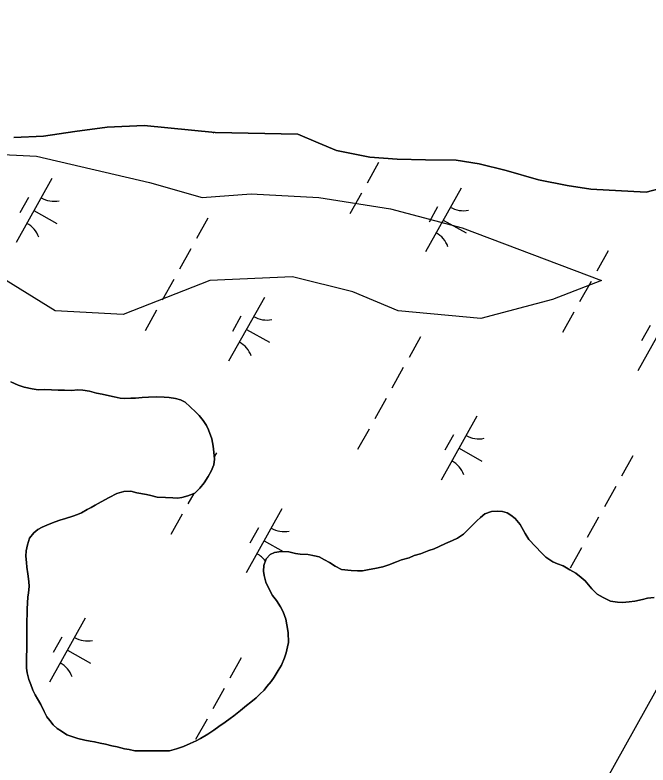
# Model space of a CAD drawing. Extents: x 3923531 to 3943530, y 207391 to 229799.
# Drawn here: x 3938392 to 3938825, y 217333 to 217845 of the extents above; entities that cross this region are included whole.
import ezdxf

# ---------------------------------------------------------------- set-up
doc = ezdxf.new("R2010")
doc.units = 0
for name, color, linetype in [('V-GRID-FRAM', 7, 'Continuous'), ('V-SITE-VEGE', 7, 'Continuous'), ('V-TOPO-SHOR', 7, 'Continuous'), ('V-WETL-SWMP', 7, 'Continuous')]:
    doc.layers.add(name, color=color, linetype=linetype)

msp = doc.modelspace()

# ---------------------------------------------------------------- linework, layer by layer
at = {"layer": 'V-GRID-FRAM'}
msp.add_lwpolyline([(3941569.42, 222286.79), (3934196.47, 209089.08), (3926890.07, 213186.24), (3934009.8, 226348.12), (3941569.42, 222286.79)], dxfattribs=at)
at = {"layer": 'V-SITE-VEGE'}
msp.add_lwpolyline([(3938301.53, 217753.99), (3938407.1, 217748.84), (3938484.35, 217730.81), (3938520.4, 217720.5), (3938553.87, 217723.08), (3938600.22, 217720.5), (3938649.14, 217712.77), (3938698.06, 217699.89), (3938793.33, 217663.83), (3938759.86, 217650.94), (3938710.94, 217638.06), (3938654.29, 217643.21), (3938623.39, 217656.1), (3938582.19, 217666.4), (3938525.55, 217663.83), (3938466.32, 217640.64), (3938419.98, 217643.21), (3938386.5, 217663.83)], dxfattribs=at)
at = {"layer": 'V-TOPO-SHOR'}
for points in [[(3938836.89, 217727.76), (3938823.9, 217724.3), (3938786.04, 217726.29), (3938769.72, 217728.85), (3938750.22, 217732.64), (3938728.16, 217739.05), (3938709.67, 217743.62), (3938693.95, 217746.18), (3938673.02, 217746.4), (3938653.68, 217746.79), (3938634.96, 217748.18), (3938612.28, 217752.61), (3938599.58, 217757.92), (3938585.88, 217763.84), (3938529.28, 217765.03), (3938480.69, 217769.72), (3938455.56, 217768.58), (3938433.4, 217765.62), (3938412.03, 217762.45), (3938391.69, 217761.67)], [(3938389.61, 217594.82), (3938394.77, 217592.57), (3938398.74, 217591.13), (3938404.31, 217589.88), (3938408.29, 217589.24), (3938412.68, 217589.59), (3938417.46, 217589.35), (3938422.04, 217589.1), (3938426.23, 217589.05), (3938431.01, 217588.8), (3938435.4, 217589.16), (3938438.79, 217589.12), (3938443.36, 217588.28), (3938448.14, 217587.03), (3938452.12, 217586.39), (3938455.1, 217585.57), (3938460.27, 217584.52), (3938464.25, 217583.68), (3938467.43, 217583.45), (3938471.62, 217583.6), (3938474.81, 217583.57), (3938479.4, 217584.12), (3938483.79, 217584.27), (3938489.37, 217584.41), (3938494.35, 217584.16), (3938497.75, 217584.13), (3938502.12, 217583.29), (3938505.5, 217582.45), (3938508.87, 217580.82), (3938512.23, 217577.6), (3938516.18, 217573.97), (3938518.35, 217571.76), (3938521.1, 217568.34), (3938523.46, 217564.92), (3938524.83, 217561.92), (3938526.96, 217555.92), (3938527.9, 217550.92), (3938528.46, 217546.73), (3938528.81, 217541.94), (3938528.37, 217538.16), (3938526.53, 217533.79), (3938524.5, 217530.02), (3938521.66, 217525.87), (3938518.83, 217522.11), (3938515.41, 217518.76), (3938510.6, 217516.81), (3938506.6, 217515.66), (3938503.61, 217515.29), (3938500.42, 217515.52), (3938495.44, 217515.77), (3938489.66, 217516.03), (3938485.29, 217517.07), (3938482.31, 217517.9), (3938475.74, 217518.97), (3938471.56, 217520.01), (3938466.78, 217519.86), (3938462.18, 217518.51), (3938456.77, 217515.77), (3938451.35, 217512.84), (3938447.34, 217510.49), (3938444.54, 217508.92), (3938441.73, 217507.56), (3938437.92, 217505.4), (3938435.12, 217504.24), (3938432.11, 217503.07)], [(3938432.11, 217503.07), (3938426.91, 217501.33), (3938423.12, 217500.37), (3938419.91, 217499.21), (3938415.91, 217497.46), (3938411.1, 217495.51), (3938408.1, 217493.95), (3938405.28, 217491.59), (3938402.45, 217488.03), (3938401.01, 217483.46), (3938400.17, 217479.28), (3938399.93, 217475.69), (3938400.29, 217471.3), (3938400.65, 217468.11), (3938401.21, 217463.72), (3938401.95, 217458.33), (3938402.11, 217454.94), (3938401.67, 217450.76), (3938401.24, 217447.77), (3938401, 217443.79), (3938400.75, 217439.4), (3938400.72, 217436.01), (3938400.67, 217431.63), (3938400.63, 217427.64), (3938400.6, 217424.45), (3938400.56, 217420.07), (3938400.51, 217415.88), (3938400.47, 217411.89), (3938400.42, 217407.11), (3938400.38, 217403.52), (3938400.34, 217399.14), (3938400.9, 217395.94), (3938401.85, 217391.55), (3938403.21, 217388.14), (3938404.77, 217384.14), (3938406.33, 217380.93), (3938407.9, 217378.33), (3938410.05, 217374.52), (3938412.39, 217369.71), (3938414.35, 217366.1), (3938416.32, 217363.49), (3938418.48, 217360.48), (3938421.24, 217358.05), (3938424.21, 217356.23), (3938427.98, 217353.8), (3938431.35, 217352.57), (3938435.52, 217351.13), (3938440.3, 217350.08), (3938443.88, 217349.44), (3938446.86, 217348.82), (3938450.65, 217347.98), (3938454.43, 217347.34), (3938458.6, 217346.3), (3938462.38, 217345.46), (3938467.35, 217344.22), (3938470.54, 217343.59), (3938474.31, 217342.75), (3938477.7, 217342.72), (3938481.89, 217342.67), (3938485.48, 217342.83), (3938488.87, 217342.8), (3938494.05, 217342.74), (3938498.04, 217342.7), (3938502.83, 217344.05), (3938507.64, 217345.8), (3938512.24, 217347.74), (3938516.25, 217349.69), (3938519.26, 217351.26), (3938524.27, 217354.2), (3938528.48, 217356.94), (3938531.9, 217359.3), (3938536.12, 217362.25), (3938539.53, 217364.8), (3938541.94, 217366.77), (3938546.57, 217370.31), (3938550.79, 217373.66), (3938553.6, 217376.02), (3938557.22, 217378.97), (3938559.84, 217381.54), (3938562.66, 217384.3), (3938564.68, 217386.67), (3938567.5, 217390.03), (3938569.53, 217393), (3938572.37, 217397.56), (3938574.6, 217401.32), (3938576.64, 217406.28), (3938577.87, 217409.66), (3938578.71, 217413.84), (3938579.34, 217416.82), (3938579.21, 217423.6), (3938578.27, 217428.79), (3938577.51, 217432.79), (3938575.77, 217437.79), (3938574.01, 217441), (3938571.27, 217445.41), (3938568.51, 217448.83), (3938566.95, 217451.84), (3938563.82, 217457.85), (3938562.67, 217462.45), (3938562.3, 217465.44), (3938562.54, 217469.42)], [(3938562.54, 217469.42), (3938564.18, 217473.8), (3938566.81, 217476.76), (3938569.81, 217478.12), (3938574.4, 217478.87), (3938579.58, 217478.62), (3938584.16, 217477.57), (3938587.35, 217477.14), (3938592.73, 217476.89), (3938597.1, 217475.85), (3938600.28, 217475.21), (3938604.05, 217473.18), (3938607.42, 217471.35), (3938611.18, 217468.92), (3938615.54, 217466.48), (3938622.12, 217466.02), (3938626.5, 217465.77), (3938629.89, 217465.74), (3938634.48, 217466.49), (3938638.48, 217467.24), (3938643.87, 217468.38), (3938648.07, 217469.74), (3938653.28, 217471.88), (3938656.68, 217473.24), (3938661.88, 217474.58), (3938665.28, 217476.14), (3938669.68, 217477.29), (3938675.29, 217479.62), (3938678.89, 217480.78), (3938682.29, 217482.34), (3938686.7, 217484.29), (3938691.5, 217486.43), (3938694.91, 217487.99), (3938698.92, 217490.74), (3938702.75, 217494.69), (3938708.19, 217499.82), (3938710.6, 217502.18), (3938713.62, 217504.54), (3938718.02, 217506.29), (3938722.41, 217506.45), (3938725.6, 217506.21), (3938728.78, 217505.38), (3938731.36, 217503.76), (3938734.32, 217501.34), (3938737.67, 217497.32), (3938741.19, 217491.1), (3938743.74, 217487.09), (3938748.08, 217482.26), (3938752.22, 217478.03), (3938755.18, 217475.01), (3938759.93, 217471.77), (3938763.11, 217470.54), (3938767.08, 217469.1), (3938771.64, 217466.46), (3938775.8, 217464.03), (3938779.36, 217461.2), (3938782.12, 217458.78), (3938786.65, 217453.35), (3938790.4, 217449.72), (3938794.37, 217447.49), (3938799.33, 217445.05), (3938804.3, 217444.2), (3938807.69, 217444.16), (3938812.28, 217444.51), (3938816.07, 217445.07), (3938821.26, 217446.01), (3938824.66, 217446.98), (3938829.25, 217447.52)]]:
    msp.add_lwpolyline(points, dxfattribs=at)
at = {"layer": 'V-WETL-SWMP'}
for p, q in [((3938455.56, 217768.58), (3938480.69, 217769.72)), ((3938480.69, 217769.72), (3938529.28, 217765.03)), ((3938412.03, 217762.45), (3938433.4, 217765.62)), ((3938433.4, 217765.62), (3938455.56, 217768.58)), ((3938528.04, 217765.15), (3938527.69, 217764.52)), ((3938529.28, 217765.03), (3938585.88, 217763.84)), ((3938391.69, 217761.67), (3938412.03, 217762.45)), ((3938585.88, 217763.84), (3938599.58, 217757.92)), ((3938599.58, 217757.92), (3938612.28, 217752.61)), ((3938612.28, 217752.61), (3938634.96, 217748.18)), ((3938640.91, 217744.46), (3938633.1, 217730.49)), ((3938634.96, 217748.18), (3938653.68, 217746.79)), ((3938653.68, 217746.79), (3938673.02, 217746.4)), ((3938673.02, 217746.4), (3938693.95, 217746.18)), ((3938693.95, 217746.18), (3938709.67, 217743.62)), ((3938709.67, 217743.62), (3938728.16, 217739.05)), ((3938728.16, 217739.05), (3938750.22, 217732.64)), ((3938417.67, 217733.52), (3938393.29, 217689.87)), ((3938750.22, 217732.64), (3938769.72, 217728.85)), ((3938769.72, 217728.85), (3938786.04, 217726.29)), ((3938629.2, 217723.5), (3938621.4, 217709.53)), ((3938697.29, 217727.04), (3938672.91, 217683.39)), ((3938786.04, 217726.29), (3938823.9, 217724.3)), ((3938823.9, 217724.3), (3938836.89, 217727.75)), ((3938401.67, 217720.69), (3938395.82, 217710.22)), ((3938681.29, 217714.22), (3938675.44, 217703.74)), ((3938405.48, 217711.69), (3938421.19, 217702.91)), ((3938524.34, 217706.49), (3938516.53, 217692.52)), ((3938685.1, 217705.22), (3938700.81, 217696.44)), ((3938512.63, 217685.53), (3938504.83, 217671.57)), ((3938797.83, 217684.28), (3938790.02, 217670.31)), ((3938500.93, 217664.58), (3938493.12, 217650.61)), ((3938786.12, 217663.33), (3938778.32, 217649.36)), ((3938562.89, 217652.39), (3938538.5, 217608.74)), ((3938489.22, 217643.63), (3938481.42, 217629.66)), ((3938774.42, 217642.38), (3938766.61, 217628.41)), ((3938842.51, 217645.92), (3938818.12, 217602.27)), ((3938546.88, 217639.57), (3938541.03, 217629.09)), ((3938826.5, 217633.09), (3938820.65, 217622.62)), ((3938550.69, 217630.57), (3938566.41, 217621.79)), ((3938669.55, 217625.36), (3938661.75, 217611.39)), ((3938657.84, 217604.41), (3938650.04, 217590.44)), ((3938394.77, 217592.57), (3938389.6, 217594.82)), ((3938398.74, 217591.13), (3938394.77, 217592.57)), ((3938404.31, 217589.88), (3938398.74, 217591.13)), ((3938408.29, 217589.24), (3938404.31, 217589.88)), ((3938412.68, 217589.59), (3938408.29, 217589.24)), ((3938417.46, 217589.34), (3938412.68, 217589.59)), ((3938422.04, 217589.1), (3938417.46, 217589.34)), ((3938426.23, 217589.05), (3938422.04, 217589.1)), ((3938431.01, 217588.8), (3938426.23, 217589.05)), ((3938429.69, 217589.08), (3938429.57, 217588.88)), ((3938435.4, 217589.16), (3938431.01, 217588.8)), ((3938438.79, 217589.12), (3938435.4, 217589.16)), ((3938443.36, 217588.28), (3938438.79, 217589.12)), ((3938448.14, 217587.03), (3938443.36, 217588.28)), ((3938452.12, 217586.39), (3938448.14, 217587.03)), ((3938455.1, 217585.57), (3938452.12, 217586.39)), ((3938460.27, 217584.52), (3938455.1, 217585.57)), ((3938464.25, 217583.68), (3938460.27, 217584.52)), ((3938467.44, 217583.45), (3938464.25, 217583.68)), ((3938471.62, 217583.6), (3938467.44, 217583.45)), ((3938474.81, 217583.57), (3938471.62, 217583.6)), ((3938479.4, 217584.12), (3938474.81, 217583.57)), ((3938483.79, 217584.27), (3938479.4, 217584.12)), ((3938489.37, 217584.41), (3938483.79, 217584.27)), ((3938494.35, 217584.16), (3938489.37, 217584.41)), ((3938497.74, 217584.13), (3938494.35, 217584.16)), ((3938502.12, 217583.29), (3938497.74, 217584.13)), ((3938505.5, 217582.45), (3938502.12, 217583.29)), ((3938508.87, 217580.82), (3938505.5, 217582.45)), ((3938512.23, 217577.6), (3938508.87, 217580.82)), ((3938646.14, 217583.46), (3938638.34, 217569.49)), ((3938516.18, 217573.97), (3938512.23, 217577.6)), ((3938518.35, 217571.75), (3938516.18, 217573.97)), ((3938521.1, 217568.34), (3938518.35, 217571.75)), ((3938708.1, 217571.27), (3938683.71, 217527.62)), ((3938523.46, 217564.92), (3938521.1, 217568.34)), ((3938524.83, 217561.92), (3938523.46, 217564.92)), ((3938526.96, 217555.92), (3938524.83, 217561.92)), ((3938634.43, 217562.51), (3938626.63, 217548.54)), ((3938527.9, 217550.92), (3938526.96, 217555.92)), ((3938692.1, 217558.45), (3938686.24, 217547.97)), ((3938528.46, 217546.73), (3938527.9, 217550.92)), ((3938695.91, 217549.44), (3938711.62, 217540.67)), ((3938528.81, 217541.94), (3938528.46, 217546.73)), ((3938530.22, 217546.32), (3938528.69, 217543.58)), ((3938814.76, 217544.24), (3938806.96, 217530.27)), ((3938528.37, 217538.16), (3938528.81, 217541.94)), ((3938524.5, 217530.02), (3938526.53, 217533.79)), ((3938526.53, 217533.79), (3938528.37, 217538.16)), ((3938521.66, 217525.87), (3938524.5, 217530.02)), ((3938518.83, 217522.11), (3938521.66, 217525.87)), ((3938456.77, 217515.77), (3938462.18, 217518.51)), ((3938462.18, 217518.51), (3938466.78, 217519.86)), ((3938466.78, 217519.86), (3938471.56, 217520.01)), ((3938471.56, 217520.01), (3938475.74, 217518.97)), ((3938475.74, 217518.97), (3938482.31, 217517.9)), ((3938510.6, 217516.81), (3938515.41, 217518.76)), ((3938514.65, 217518.45), (3938510.71, 217511.4)), ((3938515.41, 217518.76), (3938518.83, 217522.11)), ((3938803.06, 217523.29), (3938795.26, 217509.32)), ((3938451.35, 217512.84), (3938456.77, 217515.77)), ((3938482.31, 217517.9), (3938485.29, 217517.07)), ((3938485.29, 217517.07), (3938489.66, 217516.03)), ((3938489.66, 217516.03), (3938495.44, 217515.77)), ((3938495.44, 217515.77), (3938500.42, 217515.52)), ((3938500.42, 217515.52), (3938503.61, 217515.29)), ((3938503.61, 217515.29), (3938506.6, 217515.66)), ((3938506.6, 217515.66), (3938510.6, 217516.81)), ((3938441.73, 217507.56), (3938444.54, 217508.92)), ((3938444.54, 217508.92), (3938447.34, 217510.49)), ((3938447.34, 217510.49), (3938451.35, 217512.84)), ((3938426.91, 217501.33), (3938432.11, 217503.07)), ((3938432.11, 217503.07), (3938435.12, 217504.24)), ((3938435.12, 217504.24), (3938437.92, 217505.4)), ((3938437.92, 217505.4), (3938441.73, 217507.56)), ((3938506.81, 217504.42), (3938499.01, 217490.45)), ((3938574.9, 217507.96), (3938550.51, 217464.31)), ((3938713.62, 217504.54), (3938710.6, 217502.18)), ((3938718.02, 217506.29), (3938713.62, 217504.54)), ((3938722.41, 217506.45), (3938718.02, 217506.29)), ((3938725.6, 217506.21), (3938722.41, 217506.45)), ((3938728.78, 217505.38), (3938725.6, 217506.21)), ((3938731.35, 217503.76), (3938728.78, 217505.38)), ((3938734.32, 217501.34), (3938731.35, 217503.76)), ((3938415.91, 217497.46), (3938419.91, 217499.21)), ((3938419.91, 217499.21), (3938423.12, 217500.37)), ((3938423.12, 217500.37), (3938426.91, 217501.33)), ((3938708.19, 217499.82), (3938702.75, 217494.69)), ((3938710.6, 217502.18), (3938708.19, 217499.82)), ((3938737.67, 217497.32), (3938734.32, 217501.34)), ((3938791.35, 217502.33), (3938783.55, 217488.37)), ((3938405.28, 217491.59), (3938408.1, 217493.95)), ((3938408.1, 217493.95), (3938411.1, 217495.51)), ((3938411.1, 217495.51), (3938415.91, 217497.46)), ((3938558.9, 217495.13), (3938553.04, 217484.66)), ((3938702.75, 217494.69), (3938698.92, 217490.74)), ((3938741.19, 217491.1), (3938737.67, 217497.32)), ((3938401.01, 217483.46), (3938402.45, 217488.03)), ((3938402.45, 217488.03), (3938405.28, 217491.59)), ((3938694.91, 217487.99), (3938691.5, 217486.43)), ((3938698.92, 217490.74), (3938694.91, 217487.99)), ((3938743.74, 217487.09), (3938741.19, 217491.1)), ((3938400.17, 217479.28), (3938401.01, 217483.46)), ((3938562.71, 217486.13), (3938575.83, 217478.8)), ((3938686.7, 217484.29), (3938682.29, 217482.34)), ((3938691.5, 217486.43), (3938686.7, 217484.29)), ((3938748.08, 217482.26), (3938743.74, 217487.09)), ((3938399.93, 217475.69), (3938400.17, 217479.28)), ((3938569.81, 217478.12), (3938566.81, 217476.76)), ((3938574.4, 217478.87), (3938569.81, 217478.12)), ((3938579.58, 217478.62), (3938574.4, 217478.87)), ((3938584.16, 217477.57), (3938579.58, 217478.62)), ((3938587.34, 217477.14), (3938584.16, 217477.57)), ((3938675.29, 217479.62), (3938669.68, 217477.29)), ((3938678.89, 217480.78), (3938675.29, 217479.62)), ((3938682.29, 217482.34), (3938678.89, 217480.78)), ((3938752.22, 217478.03), (3938748.08, 217482.26)), ((3938755.18, 217475.01), (3938752.22, 217478.03)), ((3938779.65, 217481.38), (3938771.85, 217467.41)), ((3938400.29, 217471.3), (3938399.93, 217475.69)), ((3938564.18, 217473.79), (3938562.54, 217469.43)), ((3938566.81, 217476.76), (3938564.18, 217473.79)), ((3938592.72, 217476.89), (3938587.34, 217477.14)), ((3938597.1, 217475.85), (3938592.72, 217476.89)), ((3938600.28, 217475.22), (3938597.1, 217475.85)), ((3938604.05, 217473.18), (3938600.28, 217475.22)), ((3938607.42, 217471.35), (3938604.05, 217473.18)), ((3938656.68, 217473.24), (3938653.28, 217471.88)), ((3938661.88, 217474.58), (3938656.68, 217473.24)), ((3938665.28, 217476.14), (3938661.88, 217474.58)), ((3938669.68, 217477.29), (3938665.28, 217476.14)), ((3938759.93, 217471.77), (3938755.18, 217475.01)), ((3938400.65, 217468.11), (3938400.29, 217471.3)), ((3938401.21, 217463.72), (3938400.65, 217468.11)), ((3938562.54, 217469.43), (3938562.3, 217465.44)), ((3938611.18, 217468.92), (3938607.42, 217471.35)), ((3938615.54, 217466.48), (3938611.18, 217468.92)), ((3938638.48, 217467.24), (3938634.48, 217466.49)), ((3938643.87, 217468.38), (3938638.48, 217467.24)), ((3938648.07, 217469.74), (3938643.87, 217468.38)), ((3938653.28, 217471.88), (3938648.07, 217469.74)), ((3938763.11, 217470.54), (3938759.93, 217471.77)), ((3938767.08, 217469.1), (3938763.11, 217470.54)), ((3938771.64, 217466.46), (3938767.08, 217469.1)), ((3938401.95, 217458.33), (3938401.21, 217463.72)), ((3938562.3, 217465.44), (3938562.67, 217462.45)), ((3938562.67, 217462.45), (3938563.82, 217457.85)), ((3938622.12, 217466.02), (3938615.54, 217466.48)), ((3938626.5, 217465.77), (3938622.12, 217466.02)), ((3938629.89, 217465.74), (3938626.5, 217465.77)), ((3938634.48, 217466.49), (3938629.89, 217465.74)), ((3938775.8, 217464.03), (3938771.64, 217466.46)), ((3938779.36, 217461.2), (3938775.8, 217464.03)), ((3938402.11, 217454.94), (3938401.95, 217458.33)), ((3938563.82, 217457.85), (3938566.95, 217451.84)), ((3938782.12, 217458.78), (3938779.36, 217461.2)), ((3938786.65, 217453.35), (3938782.12, 217458.78)), ((3938401.67, 217450.76), (3938402.11, 217454.94)), ((3938566.95, 217451.84), (3938568.51, 217448.83)), ((3938790.4, 217449.72), (3938786.65, 217453.35)), ((3938401, 217443.79), (3938401.24, 217447.77)), ((3938401.24, 217447.77), (3938401.67, 217450.76)), ((3938568.51, 217448.83), (3938571.27, 217445.41)), ((3938794.37, 217447.49), (3938790.4, 217449.72)), ((3938799.33, 217445.05), (3938794.37, 217447.49)), ((3938824.66, 217446.98), (3938821.26, 217446.01)), ((3938829.25, 217447.53), (3938824.66, 217446.98)), ((3938400.75, 217439.4), (3938401, 217443.79)), ((3938571.27, 217445.41), (3938574.01, 217441)), ((3938804.3, 217444.2), (3938799.33, 217445.05)), ((3938807.69, 217444.16), (3938804.3, 217444.2)), ((3938812.28, 217444.51), (3938807.69, 217444.16)), ((3938816.07, 217445.07), (3938812.28, 217444.51)), ((3938821.26, 217446.01), (3938816.07, 217445.07)), ((3938400.72, 217436.01), (3938400.75, 217439.4)), ((3938574.01, 217441), (3938575.77, 217437.79)), ((3938575.77, 217437.79), (3938577.52, 217432.79)), ((3938400.63, 217427.64), (3938400.67, 217431.63)), ((3938400.67, 217431.63), (3938400.72, 217436.01)), ((3938440.49, 217433.31), (3938416.11, 217389.66)), ((3938577.52, 217432.79), (3938578.27, 217428.79)), ((3938400.6, 217424.45), (3938400.63, 217427.64)), ((3938578.27, 217428.79), (3938579.21, 217423.6)), ((3938400.55, 217420.07), (3938400.6, 217424.45)), ((3938579.21, 217423.6), (3938579.34, 217416.82)), ((3938400.47, 217411.89), (3938400.51, 217415.88)), ((3938400.51, 217415.88), (3938400.55, 217420.07)), ((3938424.49, 217420.49), (3938418.64, 217410.01)), ((3938579.34, 217416.82), (3938578.71, 217413.84)), ((3938400.42, 217407.11), (3938400.47, 217411.89)), ((3938428.3, 217411.48), (3938444.01, 217402.71)), ((3938578.71, 217413.84), (3938577.87, 217409.66)), ((3938400.38, 217403.52), (3938400.42, 217407.11)), ((3938547.16, 217406.28), (3938539.35, 217392.31)), ((3938576.64, 217406.28), (3938574.6, 217401.32)), ((3938577.87, 217409.66), (3938576.64, 217406.28)), ((3938400.34, 217399.14), (3938400.38, 217403.52)), ((3938574.6, 217401.32), (3938572.37, 217397.56)), ((3938400.9, 217395.94), (3938400.34, 217399.14)), ((3938401.85, 217391.55), (3938400.9, 217395.94)), ((3938572.37, 217397.56), (3938569.53, 217393)), ((3938403.21, 217388.14), (3938401.85, 217391.55)), ((3938569.53, 217393), (3938567.5, 217390.03)), ((3938404.77, 217384.14), (3938403.21, 217388.14)), ((3938535.45, 217385.33), (3938527.65, 217371.36)), ((3938564.68, 217386.67), (3938562.66, 217384.3)), ((3938567.5, 217390.03), (3938564.68, 217386.67)), ((3938406.33, 217380.93), (3938404.77, 217384.14)), ((3938407.9, 217378.33), (3938406.33, 217380.93)), ((3938559.84, 217381.54), (3938557.22, 217378.97)), ((3938562.66, 217384.3), (3938559.84, 217381.54)), ((3938410.05, 217374.52), (3938407.9, 217378.33)), ((3938553.6, 217376.02), (3938550.79, 217373.66)), ((3938557.22, 217378.97), (3938553.6, 217376.02)), ((3938412.39, 217369.71), (3938410.05, 217374.52)), ((3938546.57, 217370.31), (3938541.94, 217366.77)), ((3938550.79, 217373.66), (3938546.57, 217370.31)), ((3938414.35, 217366.1), (3938412.39, 217369.71)), ((3938416.32, 217363.49), (3938414.35, 217366.1)), ((3938539.53, 217364.8), (3938536.12, 217362.25)), ((3938541.94, 217366.77), (3938539.53, 217364.8)), ((3938418.48, 217360.47), (3938416.32, 217363.49)), ((3938421.24, 217358.05), (3938418.48, 217360.47)), ((3938523.75, 217364.37), (3938515.94, 217350.41)), ((3938536.12, 217362.25), (3938531.9, 217359.3)), ((3938424.21, 217356.23), (3938421.24, 217358.05)), ((3938427.98, 217353.8), (3938424.21, 217356.23)), ((3938528.48, 217356.94), (3938524.27, 217354.2)), ((3938531.9, 217359.3), (3938528.48, 217356.94)), ((3938431.35, 217352.57), (3938427.98, 217353.8)), ((3938435.52, 217351.13), (3938431.35, 217352.57)), ((3938440.3, 217350.08), (3938435.52, 217351.13)), ((3938443.88, 217349.45), (3938440.3, 217350.08)), ((3938446.87, 217348.82), (3938443.88, 217349.45)), ((3938516.25, 217349.69), (3938512.24, 217347.74)), ((3938519.26, 217351.26), (3938516.25, 217349.69)), ((3938524.27, 217354.2), (3938519.26, 217351.26)), ((3938450.64, 217347.98), (3938446.87, 217348.82)), ((3938454.43, 217347.34), (3938450.64, 217347.98)), ((3938458.6, 217346.3), (3938454.43, 217347.34)), ((3938462.38, 217345.47), (3938458.6, 217346.3)), ((3938467.35, 217344.22), (3938462.38, 217345.47)), ((3938470.53, 217343.59), (3938467.35, 217344.22)), ((3938507.64, 217345.8), (3938502.83, 217344.05)), ((3938512.24, 217347.74), (3938507.64, 217345.8)), ((3938474.31, 217342.75), (3938470.53, 217343.59)), ((3938477.7, 217342.72), (3938474.31, 217342.75)), ((3938481.89, 217342.67), (3938477.7, 217342.72)), ((3938485.48, 217342.83), (3938481.89, 217342.67)), ((3938488.87, 217342.8), (3938485.48, 217342.83)), ((3938494.05, 217342.75), (3938488.87, 217342.8)), ((3938498.04, 217342.71), (3938494.05, 217342.75)), ((3938502.83, 217344.05), (3938498.04, 217342.71))]:
    msp.add_line(p, q, dxfattribs=at)
for centre, start, end in [((3938419.16, 217735.69), 240.0381, 281.5817), ((3938698.78, 217729.21), 240.0381, 281.5817), ((3938392.22, 217687.46), 20.0381, 61.5817), ((3938671.83, 217680.99), 20.0381, 61.5817), ((3938564.37, 217654.57), 240.0381, 281.5817), ((3938537.43, 217606.34), 20.0381, 61.5817), ((3938709.59, 217573.44), 240.0381, 281.5817), ((3938682.64, 217525.22), 20.0381, 61.5817), ((3938576.38, 217510.13), 240.0381, 281.5817), ((3938549.44, 217461.9), 36.3326, 61.5817), ((3938441.98, 217435.48), 240.0381, 281.5817), ((3938415.04, 217387.26), 20.0381, 61.5817)]:
    msp.add_arc(centre, 17.62, start, end, dxfattribs=at)

doc.saveas('drawing.dxf')
